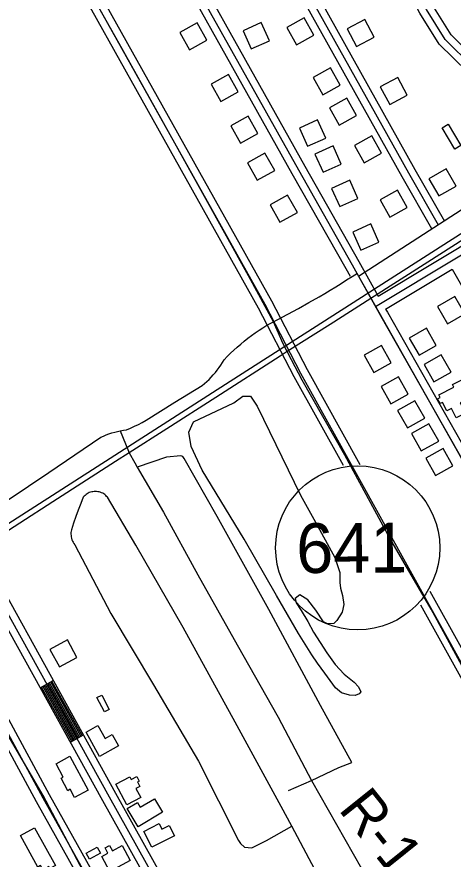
# Model space of a CAD drawing. Extents: x 3445503 to 3483459, y 540493 to 566012.
# Drawn here: x 3479576 to 3480453, y 558823 to 560517 of the extents above; entities that cross this region are included whole.
import ezdxf

# ---------------------------------------------------------------- set-up
doc = ezdxf.new("R2010")
doc.units = 0
for name, color, linetype in [('V-BLDG-OTLN', 7, 'Continuous'), ('V-DTCH-CNTR', 7, 'Continuous'), ('V-RAIL-TRAK', 7, 'Continuous'), ('V-RIVR-RANG-IDEN', 7, 'Continuous'), ('V-ROAD-CNTR', 7, 'Continuous'), ('V-ROAD-IDEN', 7, 'Continuous'), ('V-SITE-VEGE', 7, 'Continuous')]:
    doc.layers.add(name, color=color, linetype=linetype)

msp = doc.modelspace()

# ---------------------------------------------------------------- linework, layer by layer
at = {"layer": 'V-BLDG-OTLN'}
for points in [[(3479958.1, 560470.1), (3479938.6, 560505.1), (3479903.7, 560485.6), (3479923.2, 560450.7)], [(3480084, 560468.9), (3480067.6, 560505.4), (3480031.1, 560489), (3480047.6, 560452.5)], [(3480173.2, 560480.1), (3480153.8, 560515), (3480118.8, 560495.6), (3480138.2, 560460.7)], [(3480240.5, 560492.6), (3480259.3, 560457.4), (3480294.6, 560476.2), (3480275.7, 560511.5)], [(3480021.3, 560366.2), (3480001.8, 560401.1), (3479966.9, 560381.7), (3479986.4, 560346.7)], [(3480226.1, 560379.4), (3480206.7, 560414.3), (3480171.7, 560394.9), (3480191.1, 560359.9)], [(3480306.9, 560375.8), (3480325.8, 560340.5), (3480361, 560359.4), (3480342.2, 560394.7)], [(3480258.9, 560318.4), (3480239.5, 560353.4), (3480204.5, 560334), (3480224, 560299)], [(3480061, 560282.3), (3480041.5, 560317.3), (3480006.6, 560297.8), (3480026, 560262.8)], [(3480197.4, 560273.2), (3480181, 560309.7), (3480144.5, 560293.3), (3480160.9, 560256.8)], [(3480457.1, 560250.8), (3480431.3, 560293.6), (3480443.3, 560300.9), (3480469.1, 560258.1)], [(3480309.5, 560242.5), (3480290, 560277.5), (3480255.1, 560258), (3480274.5, 560223.1)], [(3480228.5, 560220.8), (3480212.1, 560257.2), (3480175.6, 560240.8), (3480192.1, 560204.4)], [(3480094.6, 560207.8), (3480075.1, 560242.8), (3480040.2, 560223.3), (3480059.6, 560188.4)], [(3480424.5, 560156.6), (3480459.3, 560176.4), (3480439.4, 560211.2), (3480404.7, 560191.3)], [(3480262, 560151.7), (3480245.6, 560188.2), (3480209.1, 560171.8), (3480225.5, 560135.3)], [(3480360.8, 560133.3), (3480341.4, 560168.3), (3480306.4, 560148.9), (3480325.8, 560113.9)], [(3480140.2, 560123.4), (3480120.7, 560158.3), (3480085.8, 560138.8), (3480105.2, 560103.9)], [(3480304.2, 560063.9), (3480287.8, 560100.4), (3480251.4, 560084), (3480267.8, 560047.5)], [(3480476.6, 559919.5), (3480456.6, 559954.2), (3480421.9, 559934.2), (3480442, 559899.5)], [(3480365, 559871), (3480384.8, 559836.3), (3480419.5, 559856.1), (3480399.7, 559890.8)], [(3480329.1, 559821.1), (3480309.6, 559856), (3480274.7, 559836.5), (3480294.2, 559801.6)], [(3480394.8, 559817.6), (3480414.6, 559782.8), (3480449.4, 559802.6), (3480429.6, 559837.4)], [(3480363.1, 559758.2), (3480343.6, 559793.1), (3480308.7, 559773.6), (3480328.2, 559738.7)], [(3480424.3, 559757.1), (3480455, 559772.2), (3480452.3, 559777.9), (3480474.8, 559789), (3480481.7, 559774.8), (3480474.6, 559771.3), (3480485.5, 559749.1), (3480467.8, 559740.4), (3480477.9, 559719.8), (3480459.5, 559710.7), (3480450.2, 559729.6), (3480440.5, 559724.9), (3480432.2, 559741.6), (3480427, 559739.1), (3480422.2, 559749), (3480427.1, 559751.4)], [(3480396.2, 559709.9), (3480376.6, 559744.8), (3480341.7, 559725.3), (3480361.3, 559690.4)], [(3480424.3, 559663.8), (3480404.8, 559698.7), (3480369.9, 559679.2), (3480389.4, 559644.3)], [(3480452.8, 559614.2), (3480433.3, 559649.1), (3480398.4, 559629.5), (3480417.9, 559594.6)], [(3479642.8, 559244.8), (3479661.9, 559209.6), (3479697.1, 559228.7), (3479678, 559263.9)], [(3479747, 559153.2), (3479762.1, 559124.3), (3479752.5, 559119.3), (3479737.4, 559148.2)], [(3479742.7, 559029.9), (3479715.4, 559078.8), (3479739.1, 559092.1), (3479753.8, 559065.8), (3479768, 559073.7), (3479780.6, 559051.1)], [(3479683.1, 559030.1), (3479719.8, 558962.1), (3479692.4, 558947.3), (3479683.6, 558963.7), (3479678.5, 558960.9), (3479665.1, 558985.9), (3479669.4, 558988.2), (3479655, 559014.9)], [(3479797.3, 558932.1), (3479775.2, 558973.9), (3479803.5, 558988.8), (3479806.4, 558983.3), (3479817.5, 558989.1), (3479822.3, 558980.1), (3479819, 558978.4), (3479823.8, 558969.3), (3479815.7, 558965), (3479825.3, 558946.9)], [(3479868.8, 558917.5), (3479819.9, 558888.5), (3479798.1, 558925.3), (3479818.5, 558937.4), (3479824.2, 558927.7), (3479852.7, 558944.6)], [(3479847.8, 558847.2), (3479831.6, 558879), (3479862.2, 558894.6), (3479868, 558883.2), (3479882.8, 558890.7), (3479893.1, 558870.3)], [(3479612, 558886.3), (3479653.8, 558810.3), (3479642.7, 558804.1), (3479640.5, 558808.1), (3479628.6, 558801.5), (3479623.7, 558810.4), (3479618.3, 558807.4), (3479583.5, 558870.6)], [(3479744.4, 558835.5), (3479722.6, 558823.3), (3479715.9, 558835.3), (3479737.7, 558847.5)], [(3479804.2, 558820.5), (3479763, 558798.4), (3479746.9, 558828.6), (3479759.3, 558835.2), (3479753.5, 558846), (3479762.7, 558850.9), (3479768.6, 558840), (3479788.2, 558850.4)]]:
    msp.add_lwpolyline(points, close=True, dxfattribs=at)
at = {"layer": 'V-DTCH-CNTR'}
msp.add_line((3480250.1, 559994.7), (3480260.9, 560001.7), dxfattribs=at)
for points in [[(3480698.1, 558801.4), (3480625, 558936.3), (3480548.9, 559068.9), (3480487.9, 559181.5), (3480409.5, 559325.8), (3480326.4, 559468.5), (3480235.3, 559635.2), (3480149.9, 559786.1), (3480128.4, 559827.3), (3480120, 559843.8), (3480111.8, 559859.1), (3480092.4, 559903.9), (3480041.9, 559995.8), (3479953.6, 560155.5), (3479867.7, 560309.9), (3479781.7, 560463.1), (3479691.7, 560624), (3479598.8, 560787.8), (3479496.5, 560965.8)], [(3480241.7, 557854.5), (3480180, 557953), (3480083.7, 558132.1), (3479982.6, 558314.2), (3479878.1, 558498), (3479787.5, 558661.8), (3479703.3, 558810.3), (3479629, 558951.1), (3479544.7, 559096.1), (3479453.6, 559261.7), (3479418, 559322.8), (3479389.5, 559377.1), (3479361.3, 559423.6), (3479313.7, 559517.2), (3479225.5, 559676.3), (3479135.5, 559843.1), (3479040.8, 560011.6), (3478934.5, 560203.7), (3478848.6, 560359.3), (3478803.3, 560440)], [(3480217.3, 559974.1), (3480228.3, 559980.9), (3480239.2, 559987.8), (3480250.1, 559994.7)], [(3479515.5, 559516.7), (3479640.5, 559600.5), (3479744.9, 559671.5), (3479750.3, 559674), (3479755.9, 559676.3), (3479761.5, 559678.4), (3479767.2, 559680.3), (3479773, 559682), (3479778.8, 559683.4), (3479784.1, 559684.5), (3479790.7, 559685.6), (3479796.6, 559686.4), (3479804.7, 559689.9), (3479812.7, 559693.5), (3479820.6, 559697.3), (3479828.4, 559701.3), (3479836.1, 559705.6), (3479893.9, 559742.2), (3479948.7, 559775.3), (3479953.5, 559779.3), (3479958.1, 559783.5), (3479962.6, 559787.8), (3479967, 559792.3), (3479971.2, 559796.9), (3479975.3, 559801.7), (3479979.2, 559806.6), (3479982.9, 559811.6), (3479986.5, 559816.7), (3479989.8, 559822), (3479993, 559827.3), (3479999.4, 559833.9), (3480006, 559840.4), (3480012.6, 559846.8), (3480019.5, 559852.9), (3480026.4, 559859), (3480033.5, 559864.9), (3480040.7, 559870.6), (3480048.1, 559876.1), (3480055.5, 559881.5), (3480063.1, 559886.7), (3480070.8, 559891.8), (3480078.6, 559896.7), (3480092.4, 559903.9), (3480099.9, 559907.8), (3480121.1, 559919.1), (3480142.2, 559930.6), (3480163.2, 559942.3), (3480184.1, 559954.1), (3480195.2, 559960.7), (3480206.3, 559967.4), (3480217.3, 559974.1)], [(3479784.1, 559684.5), (3479794.6, 559658.6), (3479802.3, 559640.3), (3479813.4, 559620.3), (3479818.1, 559611.5), (3479870.9, 559521.2), (3479940, 559394.6), (3480019.5, 559254.3), (3480101.4, 559108.8), (3480168.8, 558981.5), (3480269.2, 558804.1)], [(3480122.2, 558961.2), (3480168.8, 558981.5), (3480223.5, 559007.6), (3480249.4, 559017.4), (3480186.7, 559132.3), (3480082.8, 559325), (3479978.9, 559512.4), (3479912.7, 559629), (3479909.7, 559632.6), (3479906.2, 559634.4), (3479877.4, 559631.6), (3479818.1, 559611.5)], [(3480192.9, 558769.4), (3480129.1, 558889.6), (3480107.5, 558929.1), (3480015.2, 559098.8), (3479910.7, 559289.1), (3479815.4, 559454.7), (3479758.5, 559550.8), (3479756.8, 559552.7), (3479755, 559554.5), (3479753.1, 559556.1), (3479751, 559557.5), (3479748.8, 559558.8), (3479746.5, 559559.9), (3479744.1, 559560.8), (3479741.7, 559561.5), (3479739.2, 559562.1), (3479736.7, 559562.4), (3479734.2, 559562.5), (3479731.7, 559562.4), (3479729.1, 559562.1), (3479726.7, 559561.6), (3479724.2, 559560.9), (3479721.8, 559560.1), (3479719.6, 559559), (3479717.4, 559557.7), (3479715.3, 559556.3), (3479713.3, 559554.7), (3479711.4, 559553), (3479709.8, 559551.1), (3479704.6, 559538.1), (3479699.6, 559525.1), (3479694.8, 559511.9), (3479690.3, 559498.7), (3479685.9, 559485.5), (3479685.3, 559482.6), (3479685, 559479.8), (3479685, 559476.9), (3479685.2, 559474), (3479685.6, 559471.1), (3479686.2, 559468.3), (3479687.1, 559465.5), (3479688.2, 559462.9), (3479689.5, 559460.3), (3479691, 559457.8), (3479692.7, 559455.5), (3479765.4, 559317), (3479850.8, 559173.8), (3479941.5, 559020), (3480022.1, 558860.9), (3480026.2, 558854.4), (3480033.7, 558847.3), (3480048.4, 558846.1), (3480077.9, 558860.6), (3480129.1, 558889.6)]]:
    msp.add_lwpolyline(points, dxfattribs=at)
at = {"layer": 'V-RAIL-TRAK'}
msp.add_lwpolyline([(3481222.4, 560549.9), (3481151, 560502.9), (3481008.4, 560412.8), (3480871.6, 560323.8), (3480740.1, 560241.2), (3480638.7, 560175.5), (3480539.7, 560111.5), (3480402.3, 560023.7), (3480288, 559950.6), (3480206.1, 559898.2), (3480120, 559843.8), (3480105.8, 559834.8), (3479976.1, 559751.7), (3479877.7, 559688.3), (3479802.3, 559640.3), (3479774.5, 559622.6), (3479648.9, 559541.7), (3479515.1, 559456.2), (3479389.5, 559377.1), (3479381.3, 559371.9), (3479235, 559277.1), (3479092.4, 559186.4), (3478933.2, 559084), (3478820.6, 559011.3)], dxfattribs=at)
at = {"layer": 'V-ROAD-CNTR'}
for p, q in [((3479623.3, 559167.8), (3479649.5, 559182.4)), ((3479683.9, 559058.5), (3479710.1, 559073.1))]:
    msp.add_line(p, q, dxfattribs=at)
for points in [[(3478323.4, 563870), (3478459.8, 563630.7), (3478598.4, 563381.5), (3478710.7, 563179.9), (3478904.9, 562829.2), (3479063.6, 562553), (3479235.7, 562233.4), (3479410.1, 561922.5), (3479533.6, 561692), (3479648.2, 561484.6), (3479696.5, 561400.7), (3479901.5, 561038.3), (3480064.1, 560739.1), (3480363.3, 560202.9), (3480423, 560098.7)], [(3480645.8, 558901), (3480147.2, 559799.8), (3480075.6, 559938.1), (3479461.1, 561035.9), (3478933.8, 561974.4), (3478408.3, 562922.8), (3477997, 563662.9)], [(3478495.2, 563129.4), (3478649.4, 562854.5), (3478862.5, 562471.5), (3479159.4, 561939.8), (3479470.8, 561383.9), (3479525.9, 561280.8), (3479795.8, 560797.4), (3480129.3, 560201.9), (3480237.4, 560010.5), (3480246.1, 559995.1)], [(3478508.3, 563136.7), (3478662.5, 562861.8), (3478875.6, 562478.8), (3479172.5, 561947.1), (3479484, 561391.1), (3479539.1, 561288), (3479808.9, 560804.7), (3480142.3, 560209.2), (3480250.5, 560017.9), (3480308.2, 559915.3), (3480479.2, 559614.3), (3480605.2, 559383.2), (3480820.6, 559003.1), (3481053.8, 558588.6), (3481109.2, 558496.5)], [(3480266.4, 559615.8), (3480160.4, 559806.9), (3480088.8, 559945.2), (3479474.2, 561043.2), (3478993.6, 561898.7)], [(3480232.7, 559614.6), (3480134, 559792.7), (3480062.4, 559931), (3479448, 561028.5), (3478967.5, 561883.9)], [(3480616.1, 560223.2), (3480507.8, 560398.1), (3480492.9, 560416.2), (3480437.3, 560471), (3480399.6, 560531.9), (3480354.4, 560619.6), (3480030.2, 561185.9), (3479850, 561524.7)], [(3480628.8, 560231.1), (3480520.1, 560406.9), (3480504, 560426.3), (3480449.1, 560480.4), (3480412.6, 560539.3), (3480367.6, 560626.8), (3480043.3, 561193.1), (3479867.8, 561523.1)], [(3480603.3, 560215.3), (3480495.6, 560389.4), (3480481.9, 560406), (3480425.5, 560461.6), (3480386.5, 560524.5), (3480341.2, 560612.4), (3480017.1, 561178.6), (3479839.1, 561513.2)], [(3479683.2, 561453.9), (3479709.5, 561408.1), (3479914.6, 561045.5), (3480077.2, 560746.3), (3480376.4, 560210.2), (3480436, 560106.2)], [(3479656.6, 561440), (3479683.5, 561393.3), (3479888.4, 561031), (3480051, 560731.8), (3480350.3, 560195.5), (3480410, 560091.2)], [(3479519.4, 561356.5), (3479552.2, 561295.1), (3479822, 560812.1), (3480155.4, 560216.6), (3480263.5, 560025.2), (3480302.8, 559955.5)], [(3480263.3, 559995.2), (3480469.5, 560128.8), (3480656.4, 560249.1), (3480832.1, 560365.7), (3480891.1, 560400.2), (3481029, 560489.7), (3481219.4, 560611.6)], [(3479112.7, 559212), (3480005.1, 559784), (3481104.2, 560487.1)], [(3480297.3, 559934.7), (3480633.3, 560136.1), (3480699.5, 560156.5), (3480813.8, 560225.6), (3481001.6, 560342), (3481220.1, 560486.3)], [(3480302.8, 559955.5), (3480627.1, 560149.9), (3480693.3, 560170.3), (3480806, 560238.4), (3481003.1, 560360.6)], [(3480263.3, 559995.2), (3481103, 558508.9)], [(3480317.6, 559929.3), (3480451.7, 560009.7)], [(3480451.2, 560009.4), (3480504.1, 559917.2), (3480608.6, 559734.6), (3480696.9, 559573.7), (3480795.7, 559402.7), (3480880, 559258.9), (3480926.4, 559177.6)], [(3480317.6, 559929.3), (3480321.3, 559922.7), (3480492.3, 559621.6), (3480618.3, 559390.5), (3480833.7, 559010.5), (3481066.8, 558596.2), (3481086.9, 558562.7)], [(3480350.3, 557941.9), (3480037.5, 558485.6), (3479775.4, 558955.4), (3479531.8, 559394.7), (3479498.1, 559395.3), (3479473, 559389), (3479430.3, 559359), (3479418.1, 559335.8), (3479415.5, 559306.9), (3479615.1, 558939), (3479784.2, 558636.9), (3479962, 558317.7), (3480148.5, 557987.6), (3480221.5, 557849.2)], [(3480337.3, 557934.4), (3480024.5, 558478.2), (3479762.3, 558948.1), (3479522.8, 559379.8), (3479499.8, 559380.3), (3479479.3, 559375.2), (3479441.9, 559348.8), (3479432.8, 559331.4), (3479430.8, 559310.1), (3479628.3, 558946.2), (3479797.3, 558644.3), (3479975.1, 558325.1), (3480161.7, 557994.8), (3480234.8, 557856.2)], [(3480324.3, 557926.9), (3480011.4, 558470.8), (3479749.2, 558940.8), (3479513.9, 559365), (3479501.5, 559365.3), (3479485.7, 559361.3), (3479453.5, 559338.6), (3479447.4, 559327.1), (3479446.2, 559313.2), (3479641.4, 558953.5), (3479810.4, 558651.6), (3479988.1, 558332.4), (3480174.8, 558002), (3480248.1, 557863.2)], [(3480658.9, 558908.3), (3480407.3, 559361.7)], [(3480632.7, 558893.7), (3480388.6, 559333.7)], [(3479707.5, 559071.6), (3479646.9, 559180.9)], [(3479686.5, 559060), (3479625.9, 559169.3)], [(3479689.2, 559061.4), (3479628.5, 559170.7)], [(3479691.8, 559062.9), (3479631.1, 559172.2)], [(3479694.4, 559064.3), (3479633.8, 559173.7)], [(3479697, 559065.8), (3479636.4, 559175.1)], [(3479699.6, 559067.3), (3479639, 559176.6)], [(3479702.3, 559068.7), (3479641.6, 559178)], [(3479704.9, 559070.2), (3479644.3, 559179.5)]]:
    msp.add_lwpolyline(points, dxfattribs=at)
at = {"layer": 'V-ROAD-IDEN'}
msp.add_circle((3480261.5, 559449.1), 165, dxfattribs=at)
msp.add_circle((3480261.5, 559449.1), 165, dxfattribs=at)
at = {"layer": 'V-SITE-VEGE'}
msp.add_lwpolyline([(3480146.2, 559554.8), (3480173.5, 559506.5), (3480215.3, 559429.9), (3480225.7, 559399.3), (3480225.6, 559379.3), (3480226.7, 559368.2), (3480230.7, 559353.5), (3480233.5, 559335.3), (3480230.5, 559320), (3480219.8, 559303), (3480213.3, 559297.2), (3480201, 559296.1), (3480192.8, 559300.3), (3480177.1, 559323.9), (3480161.3, 559344.5), (3480145.5, 559354.6), (3480136.1, 559347.6), (3480137.8, 559338.8), (3480147.7, 559323.5), (3480161.1, 559301.1), (3480172.7, 559279.9), (3480199.4, 559238), (3480216.3, 559214.4), (3480234.4, 559194.9), (3480254.3, 559178.9), (3480263, 559169.5), (3480267.6, 559159.5), (3480264.7, 559155.4), (3480256.4, 559152.5), (3480244.7, 559152.6), (3480228.9, 559157.4), (3480216.6, 559168), (3480195.1, 559196.9), (3480180.5, 559217.6), (3480169.5, 559234.1), (3480142.7, 559277.1), (3480098, 559353.1), (3480033.5, 559466.3), (3479949.1, 559605.2), (3479926.5, 559652.6), (3479922, 559681.9), (3479931.1, 559702.2), (3480012.2, 559740.5), (3480030.3, 559754.1), (3480046.1, 559754.1), (3480059.6, 559733.8)], close=True, dxfattribs=at)

# ---------------------------------------------------------------- texts
at = {"layer": 'V-RIVR-RANG-IDEN'}
msp.add_text('R-147.8', height=83, rotation=308.6924, dxfattribs=at).set_placement((3480221.2, 558922.9))
at = {"layer": 'V-ROAD-IDEN'}
msp.add_text('641', height=100, rotation=0.2917, dxfattribs=at).set_placement((3480138.2, 559398.5))

doc.saveas('drawing.dxf')
